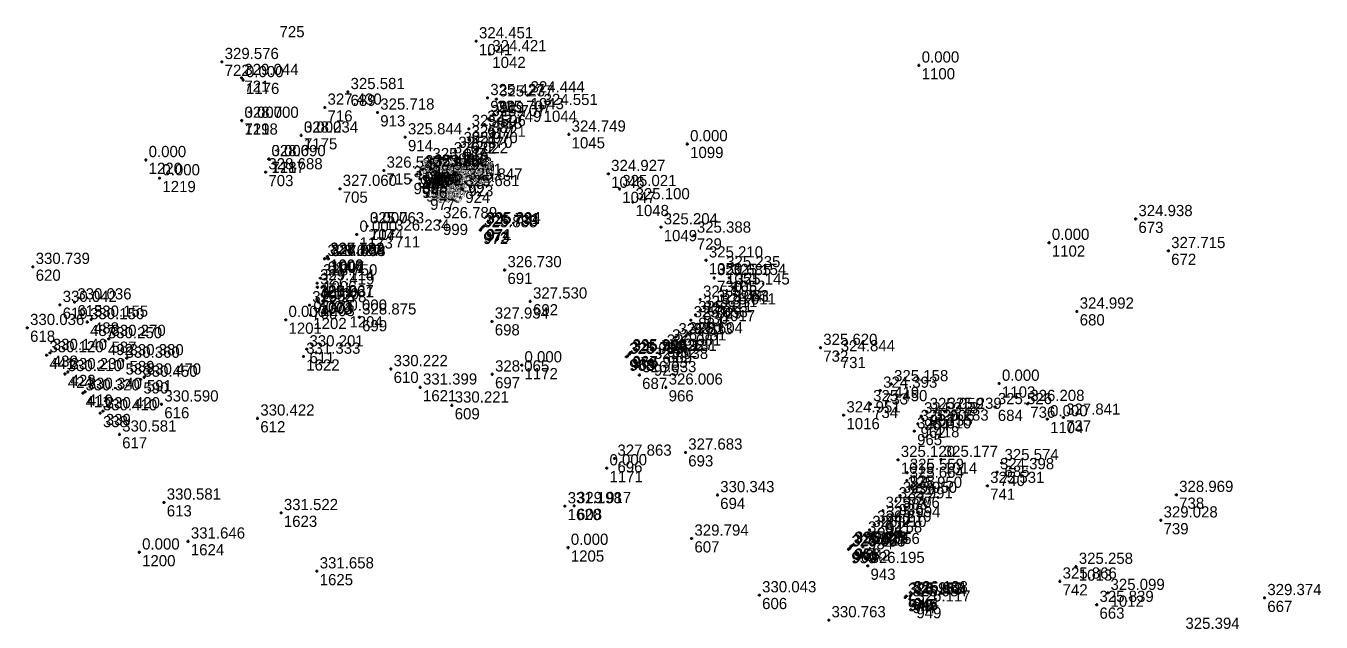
# Model space of a CAD drawing. Extents: x -829398 to -819400, y -1074439 to -1067977.
# Drawn here: x -820520.9 to -820382.2, y -1071458.8 to -1071394.9 of the extents above; entities that cross this region are included whole.
import ezdxf

# ---------------------------------------------------------------- set-up
doc = ezdxf.new("R2010")
doc.units = 0
for name, color, linetype in [('Vrstva 60', 7, 'Continuous'), ('Vrstva 61', 7, 'Continuous'), ('Čísla bodů_doměření_2012', 7, 'Continuous')]:
    doc.layers.add(name, color=color, linetype=linetype)

# ---------------------------------------------------------------- blocks, each defined once
blk = doc.blocks.new('BOD')
at = {"layer": 'Čísla bodů_doměření_2012'}
for p, q in [((-0.15, 0), (0.15, 0)), ((0, -0.15), (0, 0.15))]:
    blk.add_line(p, q, dxfattribs=at)

msp = doc.modelspace()

# ---------------------------------------------------------------- block references
at = {"layer": 'Vrstva 60'}
for p in [(-820472.65, -1071396.541), (-820471.223, -1071397.917), (-820499.873, -1071398.757), (-820425.26, -1071399.13), (-820497.765, -1071400.464), (-820497.59, -1071400.7), (-820486.397, -1071401.975), (-820471.441, -1071402.62), (-820470.493, -1071402.757), (-820467.13, -1071402.328), (-820488.861, -1071403.645), (-820483.219, -1071404.172), (-820465.732, -1071403.682), (-820497.75, -1071405.05), (-820497.75, -1071405.05), (-820471.774, -1071405.481), (-820471.33, -1071404.873), (-820470.709, -1071404.415), (-820491.39, -1071406.63), (-820491.39, -1071406.63), (-820480.257, -1071406.822), (-820473.436, -1071405.928), (-820462.736, -1071406.525), (-820474.864, -1071408.272), (-820474.303, -1071407.758), (-820473.447, -1071407.084), (-820450.05, -1071407.56), (-820508.01, -1071409.26), (-820494.86, -1071409.16), (-820494.86, -1071409.16), (-820477.628, -1071409.483), (-820475.344, -1071408.852), (-820495.19, -1071410.57), (-820482.543, -1071410.391), (-820478.985, -1071410.792), (-820478.698, -1071410.528), (-820478.589, -1071410.81), (-820478.409, -1071410.248), (-820477.562, -1071410.266), (-820477.438, -1071410.2), (-820477.265, -1071410.526), (-820477.059, -1071410.47), (-820476.85, -1071410.859), (-820476.77, -1071411.01), (-820458.502, -1071410.749), (-820506.54, -1071411.21), (-820487.233, -1071412.345), (-820479.651, -1071411.425), (-820478.729, -1071411.833), (-820478.687, -1071411.271), (-820478.323, -1071412.217), (-820477.817, -1071412.119), (-820477.284, -1071411.891), (-820477.19, -1071412.326), (-820477.114, -1071412.254), (-820476.832, -1071411.934), (-820476.768, -1071411.939), (-820476, -1071411.163), (-820474.118, -1071412.369), (-820473.797, -1071411.659), (-820457.313, -1071412.367), (-820477.886, -1071413.104), (-820455.889, -1071413.777), (-820484.32, -1071416.35), (-820484.32, -1071416.35), (-820476.506, -1071415.801), (-820472.109, -1071416.634), (-820471.932, -1071416.435), (-820471.839, -1071416.349), (-820452.875, -1071416.461), (-820402.064, -1071415.581), (-820485.44, -1071417.25), (-820481.629, -1071417.135), (-820472.206, -1071416.768), (-820449.329, -1071417.352), (-820411.33, -1071418.12), (-820398.557, -1071419.003), (-820520.1, -1071420.7), (-820488.87, -1071419.84), (-820488.599, -1071419.635), (-820488.569, -1071419.612), (-820488.512, -1071419.83), (-820488.449, -1071419.86), (-820448.044, -1071420.006), (-820489.333, -1071421.928), (-820469.603, -1071421.048), (-820447.172, -1071421.897), (-820446.191, -1071421.046), (-820445.561, -1071421.886), (-820489.662, -1071422.458), (-820489.652, -1071422.902), (-820445.189, -1071422.903), (-820517.21, -1071424.77), (-820515.64, -1071424.5), (-820490.499, -1071424.807), (-820489.713, -1071424.154), (-820489.699, -1071424.257), (-820489.52, -1071424.49), (-820466.866, -1071424.404), (-820448.667, -1071424.211), (-820447.196, -1071424.753), (-820513.87, -1071426.35), (-820490.39, -1071425.87), (-820486.52, -1071425.7), (-820485.156, -1071426.112), (-820449.185, -1071425.866), (-820448.641, -1071425.315), (-820446.666, -1071425.032), (-820408.348, -1071425.484), (-820520.7, -1071427.24), (-820514.28, -1071426.62), (-820493.04, -1071426.38), (-820470.962, -1071426.553), (-820449.672, -1071426.416), (-820512.37, -1071428.66), (-820511.99, -1071428.41), (-820451.977, -1071428.894), (-820451.298, -1071428.237), (-820450.201, -1071428.129), (-820518.63, -1071430.16), (-820518.27, -1071429.91), (-820510.06, -1071430.48), (-820491.139, -1071430.317), (-820490.795, -1071429.529), (-820456.576, -1071430.344), (-820456.446, -1071430.269), (-820456.255, -1071430.068), (-820456.206, -1071429.951), (-820452.996, -1071430.014), (-820452.537, -1071429.449), (-820435.8, -1071429.371), (-820433.92, -1071430.054), (-820510.48, -1071430.75), (-820481.79, -1071431.647), (-820467.78, -1071431.24), (-820453.923, -1071430.872), (-820516.67, -1071432.18), (-820516.37, -1071431.97), (-820508.57, -1071432.78), (-820508.2, -1071432.54), (-820470.933, -1071432.217), (-820455.185, -1071432.292), (-820428.216, -1071433.257), (-820416.67, -1071433.21), (-820514.76, -1071434.24), (-820514.53, -1071434.08), (-820478.646, -1071433.613), (-820452.347, -1071433.619), (-820429.39, -1071433.955), (-820506.33, -1071435.43), (-820475.248, -1071435.543), (-820430.46, -1071435.398), (-820417.111, -1071435.717), (-820413.637, -1071435.378), (-820512.9, -1071436.38), (-820512.6, -1071436.16), (-820496.054, -1071436.936), (-820433.319, -1071436.602), (-820425.008, -1071436.706), (-820424.409, -1071436.243), (-820422.497, -1071436.216), (-820411.52, -1071437.02), (-820409.8, -1071436.844), (-820510.84, -1071438.65), (-820425.751, -1071438.312), (-820425.384, -1071437.526), (-820423.896, -1071437.475), (-820457.829, -1071441.236), (-820450.25, -1071440.584), (-820427.496, -1071441.37), (-820422.894, -1071441.357), (-820458.68, -1071442.27), (-820426.535, -1071442.753), (-820416.885, -1071442.687), (-820416.397, -1071441.711), (-820426.556, -1071443.598), (-820417.931, -1071444.151), (-820446.829, -1071445.143), (-820427.282, -1071445.211), (-820426.737, -1071444.675), (-820397.703, -1071445.116), (-820506.07, -1071445.939), (-820493.536, -1071447.062), (-820463.156, -1071446.335), (-820462.16, -1071446.305), (-820429.127, -1071446.824), (-820427.728, -1071445.802), (-820430.025, -1071448.304), (-820429.059, -1071447.818), (-820399.372, -1071447.852), (-820449.587, -1071449.797), (-820431.009, -1071449.46), (-820430.55, -1071448.87), (-820508.71, -1071451.28), (-820503.492, -1071450.106), (-820462.82, -1071450.78), (-820432.792, -1071450.958), (-820432.678, -1071450.87), (-820432.527, -1071450.64), (-820432.414, -1071450.555), (-820431.261, -1071450.693), (-820489.7, -1071453.306), (-820430.741, -1071452.729), (-820408.446, -1071452.82), (-820410.178, -1071454.394), (-820442.341, -1071455.865), (-820426.737, -1071456.102), (-820426.613, -1071455.991), (-820426.239, -1071456.298), (-820426.19, -1071455.991), (-820426.123, -1071455.864), (-820425.831, -1071456.848), (-820405.049, -1071455.611), (-820388.263, -1071456.166), (-820406.23, -1071456.893), (-820434.912, -1071458.539)]:
    msp.add_blockref('BOD', p, dxfattribs=at)

# ---------------------------------------------------------------- texts
for s, p in [('725', (-820493.7, -1071396.123)), ('1041', (-820472.35, -1071398.041)), ('1042', (-820470.923, -1071399.417)), ('722', (-820499.573, -1071400.257)), ('1100', (-820424.96, -1071400.63)), ('721', (-820497.465, -1071401.964)), ('1176', (-820497.29, -1071402.2)), ('689', (-820486.097, -1071403.475)), ('1043', (-820466.83, -1071403.828)), ('716', (-820488.561, -1071405.145)), ('920', (-820471.141, -1071404.12)), ('919', (-820470.193, -1071404.257)), ('1044', (-820465.432, -1071405.182)), ('719', (-820497.45, -1071406.55)), ('1218', (-820497.45, -1071406.55)), ('913', (-820482.919, -1071405.672)), ('887', (-820471.03, -1071406.373)), ('918', (-820470.409, -1071405.915)), ('921', (-820473.136, -1071407.428)), ('917', (-820471.474, -1071406.981)), ('717', (-820491.09, -1071408.13)), ('1175', (-820491.09, -1071408.13)), ('914', (-820479.957, -1071408.322)), ('916', (-820474.003, -1071409.258)), ('922', (-820473.147, -1071408.584)), ('1045', (-820462.436, -1071408.025)), ('1099', (-820449.75, -1071409.06)), ('1220', (-820507.71, -1071410.76)), ('718', (-820494.56, -1071410.66)), ('1217', (-820494.56, -1071410.66)), ('915', (-820475.044, -1071410.352)), ('886', (-820474.564, -1071409.772)), ('703', (-820494.89, -1071412.07)), ('715', (-820482.243, -1071411.891)), ('983', (-820478.398, -1071412.028)), ('982', (-820478.109, -1071411.748)), ('981', (-820477.328, -1071410.983)), ('994', (-820477.262, -1071411.766)), ('993', (-820477.138, -1071411.7)), ('990', (-820476.965, -1071412.026)), ('992', (-820476.759, -1071411.97)), ('1219', (-820506.24, -1071412.71)), ('985', (-820479.351, -1071412.925)), ('984', (-820478.685, -1071412.292)), ('996', (-820478.429, -1071413.333)), ('995', (-820478.387, -1071412.771)), ('986', (-820478.289, -1071412.31)), ('987', (-820476.984, -1071413.391)), ('991', (-820476.55, -1071412.359)), ('976', (-820476.532, -1071413.434)), ('989', (-820476.47, -1071412.51)), ('979', (-820476.468, -1071413.439)), ('980', (-820475.7, -1071412.663)), ('923', (-820473.497, -1071413.159)), ('1046', (-820458.202, -1071412.249)), ('705', (-820486.933, -1071413.845)), ('997', (-820478.023, -1071413.717)), ('977', (-820477.586, -1071414.604)), ('988', (-820477.517, -1071413.619)), ('978', (-820476.89, -1071413.826)), ('975', (-820476.814, -1071413.754)), ('924', (-820473.818, -1071413.869)), ('1047', (-820457.013, -1071413.867)), ('1048', (-820455.589, -1071415.277)), ('999', (-820476.206, -1071417.301)), ('673', (-820401.764, -1071417.081)), ('1173', (-820485.14, -1071418.75)), ('704', (-820484.02, -1071417.85)), ('1174', (-820484.02, -1071417.85)), ('711', (-820481.329, -1071418.635)), ('972', (-820471.906, -1071418.268)), ('973', (-820471.809, -1071418.134)), ('974', (-820471.632, -1071417.935)), ('971', (-820471.539, -1071417.849)), ('1049', (-820452.575, -1071417.961)), ('729', (-820449.029, -1071418.852)), ('1102', (-820411.03, -1071419.62)), ('614', (-820488.57, -1071421.34)), ('1008', (-820488.299, -1071421.135)), ('1000', (-820488.269, -1071421.112)), ('1007', (-820488.212, -1071421.33)), ('1001', (-820488.149, -1071421.36)), ('1050', (-820447.744, -1071421.506)), ('672', (-820398.257, -1071420.503)), ('620', (-820519.8, -1071422.2)), ('691', (-820469.303, -1071422.548)), ('1051', (-820445.891, -1071422.546)), ('1005', (-820489.362, -1071423.958)), ('1002', (-820489.352, -1071424.402)), ('1006', (-820489.033, -1071423.428)), ('730', (-820446.872, -1071423.397)), ('1052', (-820445.261, -1071423.386)), ('1053', (-820444.889, -1071424.403)), ('615', (-820515.34, -1071426)), ('1004', (-820489.413, -1071425.654)), ('1003', (-820489.399, -1071425.757)), ('1203', (-820489.22, -1071425.99)), ('692', (-820466.566, -1071425.904)), ('928', (-820448.367, -1071425.711)), ('619', (-820516.91, -1071426.27)), ('700', (-820490.199, -1071426.307)), ('1202', (-820490.09, -1071427.37)), ('1204', (-820486.22, -1071427.2)), ('884', (-820448.885, -1071427.366)), ('930', (-820448.341, -1071426.815)), ('929', (-820446.896, -1071426.253)), ('1017', (-820446.366, -1071426.532)), ('680', (-820408.048, -1071426.984)), ('618', (-820520.4, -1071428.74)), ('487', (-820513.98, -1071428.12)), ('488', (-820513.57, -1071427.85)), ('1201', (-820492.74, -1071427.88)), ('699', (-820484.856, -1071427.612)), ('698', (-820470.662, -1071428.053)), ('931', (-820449.372, -1071427.916)), ('492', (-820512.07, -1071430.16)), ('587', (-820511.69, -1071429.91)), ('926', (-820450.998, -1071429.737)), ('927', (-820449.901, -1071429.629)), ('438', (-820517.97, -1071431.41)), ('611', (-820490.495, -1071431.029)), ('970', (-820455.955, -1071431.568)), ('967', (-820455.906, -1071431.451)), ('933', (-820452.696, -1071431.514)), ('885', (-820452.237, -1071430.949)), ('932', (-820451.677, -1071430.394)), ('732', (-820435.5, -1071430.871)), ('731', (-820433.62, -1071431.554)), ('441', (-820518.33, -1071431.66)), ('588', (-820510.18, -1071432.25)), ('589', (-820509.76, -1071431.98)), ('1622', (-820490.839, -1071431.817)), ('1172', (-820467.48, -1071432.74)), ('968', (-820456.276, -1071431.844)), ('969', (-820456.146, -1071431.769)), ('925', (-820453.623, -1071432.372)), ('424', (-820516.37, -1071433.68)), ('423', (-820516.07, -1071433.47)), ('590', (-820508.27, -1071434.28)), ('591', (-820507.9, -1071434.04)), ('610', (-820481.49, -1071433.147)), ('697', (-820470.633, -1071433.717)), ('687', (-820454.885, -1071433.792)), ('410', (-820514.23, -1071435.58)), ('1621', (-820478.346, -1071435.113)), ('966', (-820452.047, -1071435.119)), ('733', (-820429.09, -1071435.455)), ('419', (-820427.916, -1071434.757)), ('1103', (-820416.37, -1071434.71)), ('411', (-820514.46, -1071435.74)), ('616', (-820506.03, -1071436.93)), ('609', (-820474.948, -1071437.043)), ('734', (-820430.16, -1071436.898)), ('736', (-820413.337, -1071436.878)), ('338', (-820512.6, -1071437.88)), ('339', (-820512.3, -1071437.66)), ('612', (-820495.754, -1071438.436)), ('1016', (-820433.019, -1071438.102)), ('964', (-820424.708, -1071438.206)), ('963', (-820424.109, -1071437.743)), ('735', (-820422.197, -1071437.716)), ('684', (-820416.811, -1071437.217)), ('737', (-820409.5, -1071438.344)), ('965', (-820425.451, -1071439.812)), ('962', (-820425.084, -1071439.026)), ('418', (-820423.596, -1071438.975)), ('1104', (-820411.22, -1071438.52)), ('617', (-820510.54, -1071440.15)), ('693', (-820449.95, -1071442.084)), ('1171', (-820458.38, -1071443.77)), ('696', (-820457.529, -1071442.736)), ('1015', (-820427.196, -1071442.87)), ('1014', (-820422.594, -1071442.857)), ('685', (-820416.097, -1071443.211)), ('939', (-820426.256, -1071445.098)), ('938', (-820426.235, -1071444.253)), ('740', (-820416.585, -1071444.187)), ('694', (-820446.529, -1071446.643)), ('883', (-820426.982, -1071446.711)), ('937', (-820426.437, -1071446.175)), ('741', (-820417.631, -1071445.651)), ('738', (-820397.403, -1071446.616)), ('613', (-820505.77, -1071447.439)), ('1620', (-820462.856, -1071447.835)), ('608', (-820461.86, -1071447.805)), ('936', (-820427.428, -1071447.302)), ('1623', (-820493.236, -1071448.562)), ('940', (-820428.827, -1071448.324)), ('941', (-820428.759, -1071449.318)), ('739', (-820399.072, -1071449.352)), ('934', (-820430.709, -1071450.96)), ('882', (-820430.25, -1071450.37)), ('935', (-820429.725, -1071449.804)), ('1624', (-820503.192, -1071451.606)), ('1205', (-820462.52, -1071452.28)), ('607', (-820449.287, -1071451.297)), ('960', (-820432.378, -1071452.37)), ('961', (-820432.227, -1071452.14)), ('958', (-820432.114, -1071452.055)), ('942', (-820430.961, -1071452.193)), ('1200', (-820508.41, -1071452.78)), ('959', (-820432.492, -1071452.458)), ('1625', (-820489.4, -1071454.806)), ('943', (-820430.441, -1071454.229)), ('1013', (-820408.146, -1071454.32)), ('742', (-820409.878, -1071455.894)), ('606', (-820442.041, -1071457.365)), ('948', (-820426.437, -1071457.602)), ('946', (-820426.313, -1071457.491)), ('947', (-820425.939, -1071457.798)), ('945', (-820425.89, -1071457.491)), ('944', (-820425.823, -1071457.364)), ('1012', (-820404.749, -1071457.111)), ('667', (-820387.963, -1071457.666)), ('949', (-820425.531, -1071458.348)), ('663', (-820405.93, -1071458.393))]:
    msp.add_text(s, height=1.2, dxfattribs=at).set_placement(p)
at = {"layer": 'Vrstva 61'}
for s, p in [('324.451', (-820472.35, -1071396.241)), ('324.421', (-820470.923, -1071397.617)), ('329.576', (-820499.573, -1071398.457)), ('0.000', (-820424.96, -1071398.83)), ('329.044', (-820497.465, -1071400.164)), ('0.000', (-820497.29, -1071400.4)), ('325.581', (-820486.097, -1071401.675)), ('325.427', (-820471.141, -1071402.32)), ('325.237', (-820470.193, -1071402.457)), ('324.444', (-820466.83, -1071402.028)), ('327.430', (-820488.561, -1071403.345)), ('324.551', (-820465.432, -1071403.382)), ('328.700', (-820497.45, -1071404.75)), ('0.000', (-820497.45, -1071404.75)), ('325.718', (-820482.919, -1071403.872)), ('325.749', (-820471.474, -1071405.181)), ('325.707', (-820471.03, -1071404.573)), ('325.707', (-820470.409, -1071404.115)), ('328.234', (-820491.09, -1071406.33)), ('0.000', (-820491.09, -1071406.33)), ('325.844', (-820479.957, -1071406.522)), ('325.506', (-820473.136, -1071405.628)), ('324.749', (-820462.436, -1071406.225)), ('325.970', (-820474.564, -1071407.972)), ('325.970', (-820474.003, -1071407.458)), ('325.721', (-820473.147, -1071406.784)), ('0.000', (-820449.75, -1071407.26)), ('0.000', (-820507.71, -1071408.96)), ('328.690', (-820494.56, -1071408.86)), ('0.000', (-820494.56, -1071408.86)), ('325.447', (-820477.328, -1071409.183)), ('326.022', (-820475.044, -1071408.552)), ('328.688', (-820494.89, -1071410.27)), ('326.530', (-820482.243, -1071410.091)), ('325.494', (-820478.685, -1071410.492)), ('325.285', (-820478.398, -1071410.228)), ('324.001', (-820478.289, -1071410.51)), ('325.486', (-820478.109, -1071409.948)), ('323.250', (-820477.262, -1071409.966)), ('323.662', (-820477.138, -1071409.9)), ('323.260', (-820476.965, -1071410.226)), ('323.952', (-820476.759, -1071410.17)), ('323.707', (-820476.55, -1071410.559)), ('323.250', (-820476.47, -1071410.71)), ('324.927', (-820458.202, -1071410.449)), ('0.000', (-820506.24, -1071410.91)), ('327.060', (-820486.933, -1071412.045)), ('325.446', (-820479.351, -1071411.125)), ('324.503', (-820478.429, -1071411.533)), ('323.407', (-820478.387, -1071410.971)), ('324.508', (-820478.023, -1071411.917)), ('323.475', (-820477.517, -1071411.819)), ('324.137', (-820476.984, -1071411.591)), ('325.359', (-820476.89, -1071412.026)), ('325.154', (-820476.814, -1071411.954)), ('325.136', (-820476.532, -1071411.634)), ('325.442', (-820476.468, -1071411.639)), ('325.431', (-820475.7, -1071410.863)), ('325.681', (-820473.818, -1071412.069)), ('325.847', (-820473.497, -1071411.359)), ('325.021', (-820457.013, -1071412.067)), ('325.399', (-820477.586, -1071412.804)), ('325.100', (-820455.589, -1071413.477)), ('325.763', (-820484.02, -1071416.05)), ('0.000', (-820484.02, -1071416.05)), ('326.789', (-820476.206, -1071415.501)), ('325.733', (-820471.809, -1071416.334)), ('325.731', (-820471.632, -1071416.135)), ('325.894', (-820471.539, -1071416.049)), ('325.204', (-820452.575, -1071416.161)), ('324.938', (-820401.764, -1071415.281)), ('0.000', (-820485.14, -1071416.95)), ('326.234', (-820481.329, -1071416.835)), ('325.888', (-820471.906, -1071416.468)), ('325.388', (-820449.029, -1071417.052)), ('0.000', (-820411.03, -1071417.82)), ('327.715', (-820398.257, -1071418.703)), ('330.739', (-820519.8, -1071420.4)), ('328.687', (-820488.57, -1071419.54)), ('328.732', (-820488.299, -1071419.335)), ('327.183', (-820488.269, -1071419.312)), ('328.809', (-820488.212, -1071419.53)), ('327.038', (-820488.149, -1071419.56)), ('325.210', (-820447.744, -1071419.706)), ('328.750', (-820489.033, -1071421.628)), ('326.730', (-820469.303, -1071420.748)), ('325.685', (-820446.872, -1071421.597)), ('325.235', (-820445.891, -1071420.746)), ('325.154', (-820445.261, -1071421.586)), ('329.114', (-820489.362, -1071422.158)), ('327.419', (-820489.352, -1071422.602)), ('325.145', (-820444.889, -1071422.603)), ('330.042', (-820516.91, -1071424.47)), ('330.036', (-820515.34, -1071424.2)), ('329.278', (-820490.199, -1071424.507)), ('329.067', (-820489.413, -1071423.854)), ('327.831', (-820489.399, -1071423.957)), ('0.000', (-820489.22, -1071424.19)), ('327.530', (-820466.566, -1071424.104)), ('325.588', (-820448.367, -1071423.911)), ('325.441', (-820446.896, -1071424.453)), ('0.000', (-820490.09, -1071425.57)), ('0.000', (-820486.22, -1071425.4)), ('328.875', (-820484.856, -1071425.812)), ('325.811', (-820448.885, -1071425.566)), ('325.811', (-820448.341, -1071425.015)), ('325.011', (-820446.366, -1071424.732)), ('324.992', (-820408.048, -1071425.184)), ('330.036', (-820520.4, -1071426.94)), ('330.150', (-820513.98, -1071426.32)), ('330.155', (-820513.57, -1071426.05)), ('0.000', (-820492.74, -1071426.08)), ('327.934', (-820470.662, -1071426.253)), ('325.853', (-820449.372, -1071426.116)), ('330.250', (-820512.07, -1071428.36)), ('330.270', (-820511.69, -1071428.11)), ('326.081', (-820451.677, -1071428.594)), ('325.823', (-820450.998, -1071427.937)), ('325.604', (-820449.901, -1071427.829)), ('330.120', (-820518.33, -1071429.86)), ('330.140', (-820517.97, -1071429.61)), ('330.380', (-820509.76, -1071430.18)), ('331.333', (-820490.839, -1071430.017)), ('330.201', (-820490.495, -1071429.229)), ('325.959', (-820456.276, -1071430.044)), ('325.795', (-820456.146, -1071429.969)), ('325.784', (-820455.955, -1071429.768)), ('325.948', (-820455.906, -1071429.651)), ('326.131', (-820452.696, -1071429.714)), ('326.081', (-820452.237, -1071429.149)), ('325.620', (-820435.5, -1071429.071)), ('324.844', (-820433.62, -1071429.754)), ('330.360', (-820510.18, -1071430.45)), ('330.222', (-820481.49, -1071431.347)), ('0.000', (-820467.48, -1071430.94)), ('325.938', (-820453.623, -1071430.572)), ('330.210', (-820516.37, -1071431.88)), ('330.230', (-820516.07, -1071431.67)), ('330.450', (-820508.27, -1071432.48)), ('330.470', (-820507.9, -1071432.24)), ('328.065', (-820470.633, -1071431.917)), ('326.033', (-820454.885, -1071431.992)), ('325.158', (-820427.916, -1071432.957)), ('0.000', (-820416.37, -1071432.91)), ('330.320', (-820514.46, -1071433.94)), ('330.340', (-820514.23, -1071433.78)), ('331.399', (-820478.346, -1071433.313)), ('326.006', (-820452.047, -1071433.319)), ('324.393', (-820429.09, -1071433.655)), ('330.590', (-820506.03, -1071435.13)), ('330.221', (-820474.948, -1071435.243)), ('325.450', (-820430.16, -1071435.098)), ('325.526', (-820416.811, -1071435.417)), ('326.208', (-820413.337, -1071435.078)), ('330.410', (-820512.6, -1071436.08)), ('330.420', (-820512.3, -1071435.86)), ('330.422', (-820495.754, -1071436.636)), ('324.951', (-820433.019, -1071436.302)), ('324.318', (-820424.708, -1071436.406)), ('325.059', (-820424.109, -1071435.943)), ('325.239', (-820422.197, -1071435.916)), ('0.000', (-820411.22, -1071436.72)), ('327.841', (-820409.5, -1071436.544)), ('330.581', (-820510.54, -1071438.35)), ('325.610', (-820425.451, -1071438.012)), ('325.005', (-820425.084, -1071437.226)), ('325.283', (-820423.596, -1071437.175)), ('327.863', (-820457.529, -1071440.936)), ('327.683', (-820449.95, -1071440.284)), ('325.120', (-820427.196, -1071441.07)), ('325.177', (-820422.594, -1071441.057)), ('0.000', (-820458.38, -1071441.97)), ('325.559', (-820426.235, -1071442.453)), ('324.398', (-820416.585, -1071442.387)), ('325.574', (-820416.097, -1071441.411)), ('325.664', (-820426.256, -1071443.298)), ('325.531', (-820417.631, -1071443.851)), ('330.343', (-820446.529, -1071444.843)), ('325.950', (-820426.982, -1071444.911)), ('325.950', (-820426.437, -1071444.375)), ('328.969', (-820397.403, -1071444.816)), ('330.581', (-820505.77, -1071445.639)), ('331.522', (-820493.236, -1071446.762)), ('331.198', (-820462.856, -1071446.035)), ('329.917', (-820461.86, -1071446.005)), ('325.706', (-820428.827, -1071446.524)), ('325.991', (-820427.428, -1071445.502)), ('326.210', (-820429.725, -1071448.004)), ('325.994', (-820428.759, -1071447.518)), ('329.028', (-820399.072, -1071447.552)), ('329.794', (-820449.287, -1071449.497)), ('326.258', (-820430.709, -1071449.16)), ('326.210', (-820430.25, -1071448.57)), ('0.000', (-820508.41, -1071450.98)), ('331.646', (-820503.192, -1071449.806)), ('0.000', (-820462.52, -1071450.48)), ('326.085', (-820432.492, -1071450.658)), ('325.927', (-820432.378, -1071450.57)), ('325.925', (-820432.227, -1071450.34)), ('326.084', (-820432.114, -1071450.255)), ('326.056', (-820430.961, -1071450.393)), ('331.658', (-820489.4, -1071453.006)), ('326.195', (-820430.441, -1071452.429)), ('325.258', (-820408.146, -1071452.52)), ('325.866', (-820409.878, -1071454.094)), ('330.043', (-820442.041, -1071455.565)), ('326.158', (-820426.437, -1071455.802)), ('325.957', (-820426.313, -1071455.691)), ('325.954', (-820425.939, -1071455.998)), ('325.951', (-820425.89, -1071455.691)), ('326.108', (-820425.823, -1071455.564)), ('325.099', (-820404.749, -1071455.311)), ('329.374', (-820387.963, -1071455.866)), ('326.117', (-820425.531, -1071456.548)), ('325.839', (-820405.93, -1071456.593)), ('330.763', (-820434.612, -1071458.239)), ('325.394', (-820396.733, -1071459.478))]:
    msp.add_text(s, height=1.2, dxfattribs=at).set_placement(p)

doc.saveas('drawing.dxf')
